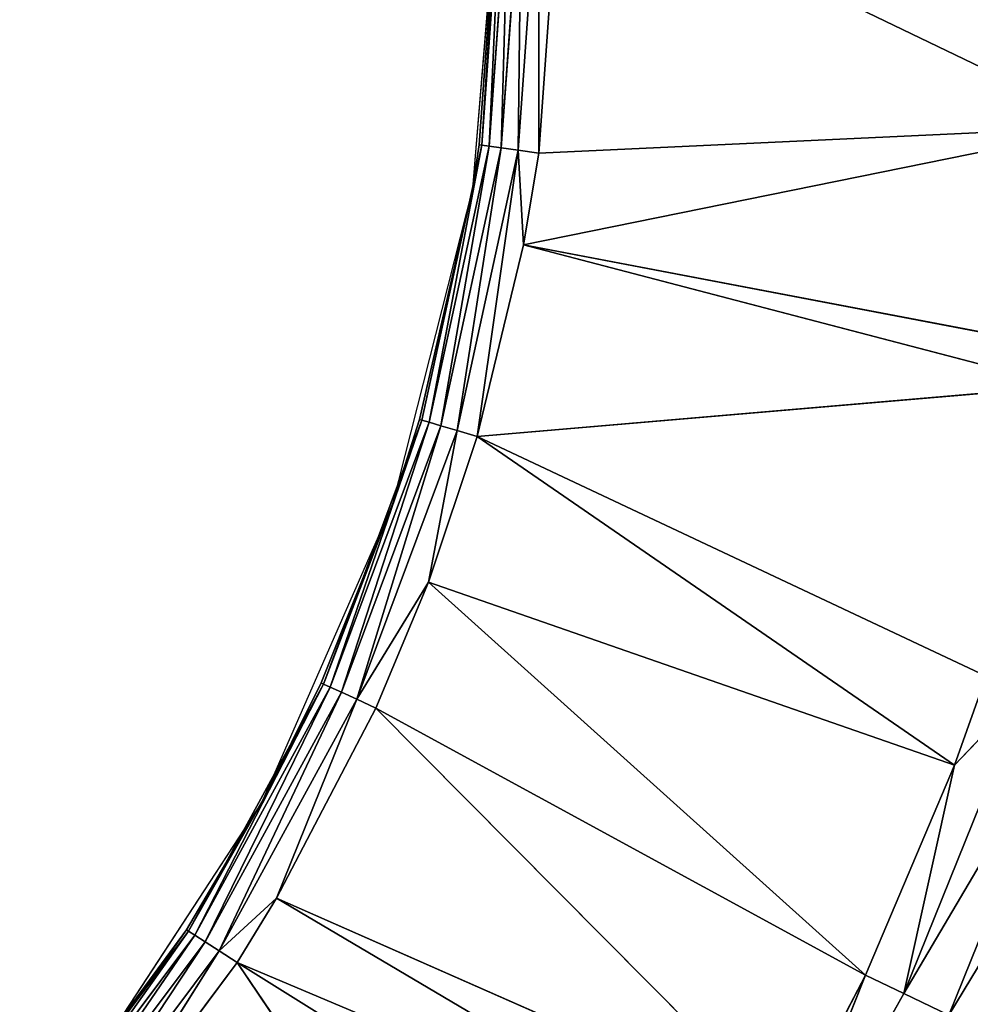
# Model space of a CAD drawing. Extents: x 0 to 500, y 0 to 390.
# Tile 600 of 656: x 262.01 to 269.72, y 190.61 to 198.6. Entities that reach past the tile are written whole.
import ezdxf

# ---------------------------------------------------------------- set-up
doc = ezdxf.new("R2010")
doc.units = 0
doc.header["$LTSCALE"] = 25.4
doc.layers.get('0').update_dxf_attribs({"linetype": 'CONTINUOUS'})

# ---------------------------------------------------------------- blocks, each defined once
blk = doc.blocks.new('ATLANTA505_-_S_STL')
at = {"color": 0}
for p, q in [((269.7003, 24.1207, 199.3341), (269.334, 23.7761, 199.1586)), ((269.7003, 24.1207, 199.3341), (269.334, 23.7761, 199.1586)), ((269.7003, 24.1207, 199.3341), (270.7148, 24.1272, 196.8202)), ((269.7003, 24.1207, 199.3341), (270.7148, 24.1272, 196.8202)), ((268.04, 23.7719, 201.4853), (269.334, 23.7761, 199.1586)), ((268.04, 23.7719, 201.4853), (269.334, 23.7761, 199.1586)), ((268.04, 23.7719, 201.4853), (269.0227, 23.4158, 199.0093)), ((268.04, 23.7719, 201.4853), (269.0227, 23.4158, 199.0093)), ((269.334, 23.7761, 199.1586), (269.0227, 23.4158, 199.0093)), ((269.334, 23.7761, 199.1586), (269.0227, 23.4158, 199.0093)), ((269.334, 23.7761, 199.1586), (270.3297, 23.7826, 196.6912)), ((269.334, 23.7761, 199.1586), (270.3297, 23.7826, 196.6912)), ((269.334, 23.7761, 199.1586), (269.7463, 23.4202, 197.3062)), ((269.334, 23.7761, 199.1586), (269.7463, 23.4202, 197.3062)), ((270.3297, 23.7826, 196.6912), (269.7463, 23.4202, 197.3062)), ((270.3297, 23.7826, 196.6912), (269.7463, 23.4202, 197.3062)), ((269.7463, 23.4202, 197.3062), (265.4763, 18.2045, 195.8195)), ((269.7463, 23.4202, 197.3062), (265.4763, 18.2045, 195.8195)), ((265.8728, 18.2045, 194.6366), (270.6372, 23.4294, 194.2293)), ((265.8728, 18.2045, 194.6366), (270.6372, 23.4294, 194.2293)), ((270.0023, 23.4223, 196.5815), (265.8728, 18.2045, 194.6366)), ((270.0023, 23.4223, 196.5815), (265.8728, 18.2045, 194.6366)), ((269.7463, 23.4202, 197.3062), (265.8728, 18.2045, 194.6366)), ((269.7463, 23.4202, 197.3062), (265.8728, 18.2045, 194.6366)), ((266.2486, 18.2045, 193.0809), (270.9666, 23.4363, 192.1218)), ((266.2486, 18.2045, 193.0809), (270.9666, 23.4363, 192.1218)), ((270.6974, 23.4304, 193.9296), (266.2486, 18.2045, 193.0809)), ((270.6974, 23.4304, 193.9296), (266.2486, 18.2045, 193.0809)), ((270.6372, 23.4294, 194.2293), (266.2486, 18.2045, 193.0809)), ((270.6372, 23.4294, 194.2293), (266.2486, 18.2045, 193.0809)), ((266.3729, 18.2045, 192.3378), (270.9666, 23.4363, 192.1218)), ((266.3729, 18.2045, 192.3378), (270.9666, 23.4363, 192.1218)), ((266.5407, 18.2045, 189.9912), (270.9666, 23.4363, 192.1218)), ((266.5407, 18.2045, 189.9912), (270.9666, 23.4363, 192.1218)), ((269.0227, 23.4158, 199.0093), (269.7463, 23.4202, 197.3062)), ((269.0227, 23.4158, 199.0093), (269.7463, 23.4202, 197.3062)), ((269.7463, 23.4202, 197.3062), (270.0023, 23.4223, 196.5815)), ((269.7463, 23.4202, 197.3062), (270.0023, 23.4223, 196.5815)), ((267.7494, 23.4116, 201.299), (263.9232, 18.2045, 198.9057)), ((267.7494, 23.4116, 201.299), (263.9232, 18.2045, 198.9057)), ((266.6254, 23.4108, 202.889), (263.9232, 18.2045, 198.9057)), ((266.6254, 23.4108, 202.889), (263.9232, 18.2045, 198.9057)), ((264.2445, 18.2045, 198.3846), (268.3977, 23.4132, 200.2164)), ((264.2445, 18.2045, 198.3846), (268.3977, 23.4132, 200.2164)), ((268.1295, 23.4125, 200.6821), (264.2445, 18.2045, 198.3846)), ((268.1295, 23.4125, 200.6821), (264.2445, 18.2045, 198.3846)), ((269.0227, 23.4158, 199.0093), (265.0506, 18.2045, 196.8409)), ((269.0227, 23.4158, 199.0093), (265.0506, 18.2045, 196.8409)), ((268.3977, 23.4132, 200.2164), (265.0506, 18.2045, 196.8409)), ((268.3977, 23.4132, 200.2164), (265.0506, 18.2045, 196.8409)), ((269.0227, 23.4158, 199.0093), (265.4763, 18.2045, 195.8195)), ((269.0227, 23.4158, 199.0093), (265.4763, 18.2045, 195.8195)), ((268.3977, 23.4132, 200.2164), (269.0227, 23.4158, 199.0093)), ((268.3977, 23.4132, 200.2164), (269.0227, 23.4158, 199.0093)), ((262.5901, 18.2045, 200.6997), (263.9232, 18.2045, 198.9057)), ((263.7793, 17.9761, 198.8132), (262.5901, 18.2045, 200.6997)), ((263.7793, 17.9761, 198.8132), (262.5901, 18.2045, 200.6997)), ((262.5901, 18.2045, 200.6997), (263.9232, 18.2045, 198.9057)), ((263.9232, 18.2045, 198.9057), (263.7793, 17.9761, 198.8132)), ((263.7793, 17.9761, 198.8132), (264.2445, 18.2045, 198.3846)), ((263.7793, 17.9761, 198.8132), (264.2445, 18.2045, 198.3846)), ((263.9232, 18.2045, 198.9057), (263.7793, 17.9761, 198.8132)), ((263.9232, 18.2045, 198.9057), (264.2445, 18.2045, 198.3846)), ((263.9232, 18.2045, 198.9057), (264.2445, 18.2045, 198.3846)), ((264.2445, 18.2045, 198.3846), (265.0506, 18.2045, 196.8409)), ((264.8951, 17.9761, 196.7698), (264.2445, 18.2045, 198.3846)), ((264.8951, 17.9761, 196.7698), (264.2445, 18.2045, 198.3846)), ((264.2445, 18.2045, 198.3846), (265.0506, 18.2045, 196.8409)), ((265.0506, 18.2045, 196.8409), (264.8951, 17.9761, 196.7698)), ((264.8951, 17.9761, 196.7698), (265.4763, 18.2045, 195.8195)), ((264.8951, 17.9761, 196.7698), (265.4763, 18.2045, 195.8195)), ((265.0506, 18.2045, 196.8409), (264.8951, 17.9761, 196.7698)), ((265.0506, 18.2045, 196.8409), (265.4763, 18.2045, 195.8195)), ((265.0506, 18.2045, 196.8409), (265.4763, 18.2045, 195.8195)), ((265.4763, 18.2045, 195.8195), (265.7086, 17.9761, 194.5884)), ((265.4763, 18.2045, 195.8195), (265.7086, 17.9761, 194.5884)), ((265.4763, 18.2045, 195.8195), (265.8728, 18.2045, 194.6366)), ((265.4763, 18.2045, 195.8195), (265.8728, 18.2045, 194.6366)), ((265.7086, 17.9761, 194.5884), (265.8728, 18.2045, 194.6366)), ((265.7086, 17.9761, 194.5884), (265.8728, 18.2045, 194.6366)), ((266.2036, 17.9761, 192.3135), (265.8728, 18.2045, 194.6366)), ((265.8728, 18.2045, 194.6366), (266.2486, 18.2045, 193.0809)), ((266.2036, 17.9761, 192.3135), (265.8728, 18.2045, 194.6366)), ((265.8728, 18.2045, 194.6366), (266.2486, 18.2045, 193.0809)), ((266.3729, 18.2045, 192.3378), (266.2036, 17.9761, 192.3135)), ((266.2036, 17.9761, 192.3135), (266.2486, 18.2045, 193.0809)), ((266.2036, 17.9761, 192.3135), (266.2486, 18.2045, 193.0809)), ((266.3729, 18.2045, 192.3378), (266.2036, 17.9761, 192.3135)), ((266.2486, 18.2045, 193.0809), (266.3729, 18.2045, 192.3378)), ((266.2486, 18.2045, 193.0809), (266.3729, 18.2045, 192.3378)), ((266.3729, 18.2045, 192.3378), (266.5407, 18.2045, 189.9912)), ((266.3729, 18.2045, 192.3378), (266.5407, 18.2045, 189.9912)), ((262.3841, 17.9761, 200.677), (263.7793, 17.9761, 198.8132)), ((262.3841, 17.9761, 200.677), (263.7793, 17.9761, 198.8132)), ((263.7793, 17.9761, 198.8132), (263.6642, 17.7256, 198.7392)), ((263.7793, 17.9761, 198.8132), (263.6642, 17.7256, 198.7392)), ((263.7793, 17.9761, 198.8132), (264.8951, 17.9761, 196.7698)), ((263.7793, 17.9761, 198.8132), (264.8951, 17.9761, 196.7698)), ((264.8951, 17.9761, 196.7698), (264.7706, 17.7256, 196.713)), ((264.8951, 17.9761, 196.7698), (264.7706, 17.7256, 196.713)), ((264.8951, 17.9761, 196.7698), (265.7086, 17.9761, 194.5884)), ((264.8951, 17.9761, 196.7698), (265.7086, 17.9761, 194.5884)), ((265.7086, 17.9761, 194.5884), (265.5774, 17.7256, 194.5499)), ((265.7086, 17.9761, 194.5884), (265.5774, 17.7256, 194.5499)), ((265.7086, 17.9761, 194.5884), (266.2036, 17.9761, 192.3135)), ((265.7086, 17.9761, 194.5884), (266.2036, 17.9761, 192.3135)), ((266.2036, 17.9761, 192.3135), (266.0681, 17.7256, 192.294)), ((266.2036, 17.9761, 192.3135), (266.0681, 17.7256, 192.294)), ((266.3696, 17.9761, 189.9912), (266.2036, 17.9761, 192.3135)), ((266.3696, 17.9761, 189.9912), (266.2036, 17.9761, 192.3135)), ((262.2807, 17.7256, 200.5874), (263.6642, 17.7256, 198.7392)), ((262.2807, 17.7256, 200.5874), (263.6642, 17.7256, 198.7392)), ((263.6642, 17.7256, 198.7392), (263.5803, 17.4582, 198.6853)), ((263.6642, 17.7256, 198.7392), (263.5803, 17.4582, 198.6853)), ((263.6642, 17.7256, 198.7392), (264.7706, 17.7256, 196.713)), ((263.6642, 17.7256, 198.7392), (264.7706, 17.7256, 196.713)), ((264.7706, 17.7256, 196.713), (264.6799, 17.4582, 196.6715)), ((264.7706, 17.7256, 196.713), (264.6799, 17.4582, 196.6715)), ((264.7706, 17.7256, 196.713), (265.5774, 17.7256, 194.5499)), ((264.7706, 17.7256, 196.713), (265.5774, 17.7256, 194.5499)), ((265.5774, 17.7256, 194.5499), (265.4817, 17.4582, 194.5218)), ((265.5774, 17.7256, 194.5499), (265.4817, 17.4582, 194.5218)), ((265.5774, 17.7256, 194.5499), (266.0681, 17.7256, 192.294)), ((265.5774, 17.7256, 194.5499), (266.0681, 17.7256, 192.294)), ((266.0681, 17.7256, 192.294), (265.9694, 17.4582, 192.2798)), ((266.0681, 17.7256, 192.294), (265.9694, 17.4582, 192.2798)), ((266.2328, 17.7256, 189.9912), (266.0681, 17.7256, 192.294)), ((266.2328, 17.7256, 189.9912), (266.0681, 17.7256, 192.294)), ((262.2053, 17.4582, 200.5221), (263.5803, 17.4582, 198.6853)), ((262.2053, 17.4582, 200.5221), (263.5803, 17.4582, 198.6853)), ((263.5803, 17.4582, 198.6853), (263.5293, 17.1793, 198.6525)), ((263.5803, 17.4582, 198.6853), (263.5293, 17.1793, 198.6525)), ((263.5803, 17.4582, 198.6853), (264.6799, 17.4582, 196.6715)), ((263.5803, 17.4582, 198.6853), (264.6799, 17.4582, 196.6715)), ((264.6799, 17.4582, 196.6715), (264.6247, 17.1793, 196.6463)), ((264.6799, 17.4582, 196.6715), (264.6247, 17.1793, 196.6463)), ((264.6799, 17.4582, 196.6715), (265.4817, 17.4582, 194.5218)), ((264.6799, 17.4582, 196.6715), (265.4817, 17.4582, 194.5218)), ((265.4817, 17.4582, 194.5218), (265.4235, 17.1793, 194.5047)), ((265.4817, 17.4582, 194.5218), (265.4235, 17.1793, 194.5047)), ((265.4817, 17.4582, 194.5218), (265.9694, 17.4582, 192.2798)), ((265.4817, 17.4582, 194.5218), (265.9694, 17.4582, 192.2798)), ((265.9694, 17.4582, 192.2798), (265.9094, 17.1793, 192.2712)), ((265.9694, 17.4582, 192.2798), (265.9094, 17.1793, 192.2712)), ((266.1331, 17.4582, 189.9912), (265.9694, 17.4582, 192.2798)), ((266.1331, 17.4582, 189.9912), (265.9694, 17.4582, 192.2798)), ((263.5121, 16.8947, 198.6415), (262.1595, 17.1793, 200.4823)), ((262.1595, 17.1793, 200.4823), (263.5293, 17.1793, 198.6525)), ((262.1595, 17.1793, 200.4823), (263.5293, 17.1793, 198.6525)), ((263.5121, 16.8947, 198.6415), (262.1595, 17.1793, 200.4823)), ((263.5121, 16.8947, 198.6415), (263.5293, 17.1793, 198.6525)), ((263.5121, 16.8947, 198.6415), (263.5293, 17.1793, 198.6525)), ((263.5293, 17.1793, 198.6525), (264.1237, 16.8947, 197.6064)), ((263.5293, 17.1793, 198.6525), (264.1237, 16.8947, 197.6064)), ((263.5293, 17.1793, 198.6525), (264.6247, 17.1793, 196.6463)), ((263.5293, 17.1793, 198.6525), (264.6247, 17.1793, 196.6463)), ((264.1237, 16.8947, 197.6064), (264.6247, 17.1793, 196.6463)), ((264.1237, 16.8947, 197.6064), (264.6247, 17.1793, 196.6463)), ((264.6062, 16.8947, 196.6379), (264.6247, 17.1793, 196.6463)), ((264.6062, 16.8947, 196.6379), (264.6247, 17.1793, 196.6463)), ((264.6247, 17.1793, 196.6463), (265.1852, 16.8947, 195.1864)), ((264.6247, 17.1793, 196.6463), (265.1852, 16.8947, 195.1864)), ((264.6247, 17.1793, 196.6463), (265.4235, 17.1793, 194.5047)), ((264.6247, 17.1793, 196.6463), (265.4235, 17.1793, 194.5047)), ((265.1852, 16.8947, 195.1864), (265.4235, 17.1793, 194.5047)), ((265.1852, 16.8947, 195.1864), (265.4235, 17.1793, 194.5047)), ((265.404, 16.8947, 194.4989), (265.4235, 17.1793, 194.5047)), ((265.404, 16.8947, 194.4989), (265.4235, 17.1793, 194.5047)), ((265.4235, 17.1793, 194.5047), (265.8338, 16.8947, 192.6247)), ((265.4235, 17.1793, 194.5047), (265.8338, 16.8947, 192.6247)), ((265.4235, 17.1793, 194.5047), (265.9094, 17.1793, 192.2712)), ((265.4235, 17.1793, 194.5047), (265.9094, 17.1793, 192.2712)), ((265.8338, 16.8947, 192.6247), (265.9094, 17.1793, 192.2712)), ((265.8338, 16.8947, 192.6247), (265.9094, 17.1793, 192.2712)), ((265.9094, 17.1793, 192.2712), (265.8892, 16.8947, 192.2683)), ((265.9094, 17.1793, 192.2712), (265.8892, 16.8947, 192.2683)), ((266.0724, 17.1793, 189.9912), (265.9094, 17.1793, 192.2712)), ((266.0724, 17.1793, 189.9912), (265.9094, 17.1793, 192.2712)), ((262.6783, 0.01, 199.8186), (263.5121, 16.8947, 198.6415)), ((262.6783, 0.01, 199.8186), (263.5121, 16.8947, 198.6415)), ((262.6783, 16.8947, 199.8186), (263.5121, 16.8947, 198.6415)), ((262.6783, 16.8947, 199.8186), (263.5121, 16.8947, 198.6415)), ((264.1237, 0.01, 197.6064), (263.5121, 16.8947, 198.6415)), ((263.5121, 16.8947, 198.6415), (264.1237, 16.8947, 197.6064)), ((264.1237, 0.01, 197.6064), (263.5121, 16.8947, 198.6415)), ((263.5121, 16.8947, 198.6415), (264.1237, 16.8947, 197.6064)), ((264.1237, 0.01, 197.6064), (264.6062, 16.8947, 196.6379)), ((264.1237, 0.01, 197.6064), (264.6062, 16.8947, 196.6379)), ((264.1237, 0.01, 197.6064), (264.1237, 16.8947, 197.6064)), ((264.1237, 16.8947, 197.6064), (264.6062, 16.8947, 196.6379)), ((264.1237, 0.01, 197.6064), (264.1237, 16.8947, 197.6064)), ((264.1237, 16.8947, 197.6064), (264.6062, 16.8947, 196.6379)), ((265.1852, 0.01, 195.1864), (264.6062, 16.8947, 196.6379)), ((264.6062, 16.8947, 196.6379), (265.1852, 16.8947, 195.1864)), ((265.1852, 0.01, 195.1864), (264.6062, 16.8947, 196.6379)), ((264.6062, 16.8947, 196.6379), (265.1852, 16.8947, 195.1864)), ((265.1852, 0.01, 195.1864), (265.404, 16.8947, 194.4989)), ((265.1852, 0.01, 195.1864), (265.404, 16.8947, 194.4989)), ((265.1852, 0.01, 195.1864), (265.1852, 16.8947, 195.1864)), ((265.1852, 16.8947, 195.1864), (265.404, 16.8947, 194.4989)), ((265.1852, 0.01, 195.1864), (265.1852, 16.8947, 195.1864)), ((265.1852, 16.8947, 195.1864), (265.404, 16.8947, 194.4989)), ((265.8338, 0.01, 192.6247), (265.404, 16.8947, 194.4989)), ((265.404, 16.8947, 194.4989), (265.8338, 16.8947, 192.6247)), ((265.8338, 0.01, 192.6247), (265.404, 16.8947, 194.4989)), ((265.404, 16.8947, 194.4989), (265.8338, 16.8947, 192.6247)), ((265.8338, 0.01, 192.6247), (265.8892, 16.8947, 192.2683)), ((265.8338, 0.01, 192.6247), (265.8892, 16.8947, 192.2683)), ((265.8338, 0.01, 192.6247), (265.8338, 16.8947, 192.6247)), ((265.8338, 16.8947, 192.6247), (265.8892, 16.8947, 192.2683)), ((265.8338, 0.01, 192.6247), (265.8338, 16.8947, 192.6247)), ((265.8338, 16.8947, 192.6247), (265.8892, 16.8947, 192.2683)), ((266.0521, 0.01, 189.9912), (265.8892, 16.8947, 192.2683)), ((265.8892, 16.8947, 192.2683), (266.0521, 16.8947, 189.9912)), ((266.0521, 0.01, 189.9912), (265.8892, 16.8947, 192.2683)), ((265.8892, 16.8947, 192.2683), (266.0521, 16.8947, 189.9912)), ((264.1237, 0.01, 197.6064), (262.6783, 0.01, 199.8186)), ((265.1852, 0.01, 195.1864), (264.1237, 0.01, 197.6064)), ((265.8338, 0.01, 192.6247), (265.1852, 0.01, 195.1864)), ((266.0521, 0.01, 189.9912), (265.8338, 0.01, 192.6247))]:
    blk.add_line(p, q, dxfattribs=at)
mesh = blk.add_polyface(dxfattribs=at)
corners = [(269.7003, 24.1207, 199.3341), (271.1376, 24.4299, 196.9615), (270.7148, 24.1272, 196.8202), (270.1024, 24.4233, 199.5266)]
mesh.append_faces([[corners[k] for k in face] for face in [(0, 1, 2), (1, 0, 3)]], dxfattribs={"vtx0": -1, "color": 0})
mesh = blk.add_polyface(dxfattribs=at)
corners = [(268.04, 23.7719, 201.4853), (269.7003, 24.1207, 199.3341), (269.334, 23.7761, 199.1586), (268.3819, 24.1165, 201.7044)]
mesh.append_faces([[corners[k] for k in face] for face in [(0, 1, 2), (1, 0, 3)]], dxfattribs={"vtx0": -1, "color": 0})
mesh = blk.add_polyface(dxfattribs=at)
corners = [(269.334, 23.7761, 199.1586), (270.7148, 24.1272, 196.8202), (270.3297, 23.7826, 196.6912), (269.7003, 24.1207, 199.3341)]
mesh.append_faces([[corners[k] for k in face] for face in [(0, 1, 2), (1, 0, 3)]], dxfattribs={"vtx0": -1, "color": 0})
mesh = blk.add_polyface(dxfattribs=at)
corners = [(268.04, 23.7719, 201.4853), (269.334, 23.7761, 199.1586), (269.0227, 23.4158, 199.0093)]
mesh.append_faces([[corners[k] for k in face] for face in [(0, 1, 2)]], dxfattribs={"color": 0})
mesh = blk.add_polyface(dxfattribs=at)
corners = [(268.04, 23.7719, 201.4853), (269.0227, 23.4158, 199.0093), (268.3977, 23.4132, 200.2164)]
mesh.append_faces([[corners[k] for k in face] for face in [(0, 1, 2)]], dxfattribs={"color": 0})
mesh = blk.add_polyface(dxfattribs=at)
corners = [(269.334, 23.7761, 199.1586), (269.7463, 23.4202, 197.3062), (269.0227, 23.4158, 199.0093)]
mesh.append_faces([[corners[k] for k in face] for face in [(0, 1, 2)]], dxfattribs={"color": 0})
mesh = blk.add_polyface(dxfattribs=at)
corners = [(270.3297, 23.7826, 196.6912), (269.7463, 23.4202, 197.3062), (269.334, 23.7761, 199.1586)]
mesh.append_faces([[corners[k] for k in face] for face in [(0, 1, 2)]], dxfattribs={"color": 0})
mesh = blk.add_polyface(dxfattribs=at)
corners = [(269.7463, 23.4202, 197.3062), (270.3297, 23.7826, 196.6912), (270.0023, 23.4223, 196.5815)]
mesh.append_faces([[corners[k] for k in face] for face in [(0, 1, 2)]], dxfattribs={"color": 0})
mesh = blk.add_polyface(dxfattribs=at)
corners = [(269.7463, 23.4202, 197.3062), (265.4763, 18.2045, 195.8195), (269.0227, 23.4158, 199.0093)]
mesh.append_faces([[corners[k] for k in face] for face in [(0, 1, 2)]], dxfattribs={"color": 0})
mesh = blk.add_polyface(dxfattribs=at)
corners = [(269.7463, 23.4202, 197.3062), (265.8728, 18.2045, 194.6366), (265.4763, 18.2045, 195.8195)]
mesh.append_faces([[corners[k] for k in face] for face in [(0, 1, 2)]], dxfattribs={"color": 0})
mesh = blk.add_polyface(dxfattribs=at)
corners = [(270.6372, 23.4294, 194.2293), (266.2486, 18.2045, 193.0809), (265.8728, 18.2045, 194.6366)]
mesh.append_faces([[corners[k] for k in face] for face in [(0, 1, 2)]], dxfattribs={"color": 0})
mesh = blk.add_polyface(dxfattribs=at)
corners = [(270.6372, 23.4294, 194.2293), (265.8728, 18.2045, 194.6366), (270.0023, 23.4223, 196.5815)]
mesh.append_faces([[corners[k] for k in face] for face in [(0, 1, 2)]], dxfattribs={"color": 0})
mesh = blk.add_polyface(dxfattribs=at)
corners = [(270.0023, 23.4223, 196.5815), (265.8728, 18.2045, 194.6366), (269.7463, 23.4202, 197.3062)]
mesh.append_faces([[corners[k] for k in face] for face in [(0, 1, 2)]], dxfattribs={"color": 0})
mesh = blk.add_polyface(dxfattribs=at)
corners = [(270.9666, 23.4363, 192.1218), (266.3729, 18.2045, 192.3378), (266.2486, 18.2045, 193.0809)]
mesh.append_faces([[corners[k] for k in face] for face in [(0, 1, 2)]], dxfattribs={"color": 0})
mesh = blk.add_polyface(dxfattribs=at)
corners = [(270.9666, 23.4363, 192.1218), (266.2486, 18.2045, 193.0809), (270.6974, 23.4304, 193.9296)]
mesh.append_faces([[corners[k] for k in face] for face in [(0, 1, 2)]], dxfattribs={"color": 0})
mesh = blk.add_polyface(dxfattribs=at)
corners = [(270.6974, 23.4304, 193.9296), (266.2486, 18.2045, 193.0809), (270.6372, 23.4294, 194.2293)]
mesh.append_faces([[corners[k] for k in face] for face in [(0, 1, 2)]], dxfattribs={"color": 0})
mesh = blk.add_polyface(dxfattribs=at)
corners = [(270.9666, 23.4363, 192.1218), (266.5407, 18.2045, 189.9912), (266.3729, 18.2045, 192.3378)]
mesh.append_faces([[corners[k] for k in face] for face in [(0, 1, 2)]], dxfattribs={"color": 0})
mesh = blk.add_polyface(dxfattribs=at)
corners = [(271.0812, 23.4436, 189.9912), (266.5407, 18.2045, 189.9912), (270.9666, 23.4363, 192.1218)]
mesh.append_faces([[corners[k] for k in face] for face in [(0, 1, 2)]], dxfattribs={"color": 0})
mesh = blk.add_polyface(dxfattribs=at)
corners = [(266.6254, 23.4108, 202.889), (263.9232, 18.2045, 198.9057), (262.5901, 18.2045, 200.6997)]
mesh.append_faces([[corners[k] for k in face] for face in [(0, 1, 2)]], dxfattribs={"color": 0})
mesh = blk.add_polyface(dxfattribs=at)
corners = [(263.9232, 18.2045, 198.9057), (268.1295, 23.4125, 200.6821), (264.2445, 18.2045, 198.3846), (267.7494, 23.4116, 201.299)]
mesh.append_faces([[corners[k] for k in face] for face in [(0, 1, 2), (1, 0, 3)]], dxfattribs={"vtx0": -1, "color": 0})
mesh = blk.add_polyface(dxfattribs=at)
corners = [(266.6254, 23.4108, 202.889), (267.7494, 23.4116, 201.299), (263.9232, 18.2045, 198.9057)]
mesh.append_faces([[corners[k] for k in face] for face in [(0, 1, 2)]], dxfattribs={"color": 0})
mesh = blk.add_polyface(dxfattribs=at)
corners = [(268.3977, 23.4132, 200.2164), (265.0506, 18.2045, 196.8409), (264.2445, 18.2045, 198.3846)]
mesh.append_faces([[corners[k] for k in face] for face in [(0, 1, 2)]], dxfattribs={"color": 0})
mesh = blk.add_polyface(dxfattribs=at)
corners = [(268.3977, 23.4132, 200.2164), (264.2445, 18.2045, 198.3846), (268.1295, 23.4125, 200.6821)]
mesh.append_faces([[corners[k] for k in face] for face in [(0, 1, 2)]], dxfattribs={"color": 0})
mesh = blk.add_polyface(dxfattribs=at)
corners = [(269.0227, 23.4158, 199.0093), (265.0506, 18.2045, 196.8409), (268.3977, 23.4132, 200.2164)]
mesh.append_faces([[corners[k] for k in face] for face in [(0, 1, 2)]], dxfattribs={"color": 0})
mesh = blk.add_polyface(dxfattribs=at)
corners = [(269.0227, 23.4158, 199.0093), (265.4763, 18.2045, 195.8195), (265.0506, 18.2045, 196.8409)]
mesh.append_faces([[corners[k] for k in face] for face in [(0, 1, 2)]], dxfattribs={"color": 0})
mesh = blk.add_polyface(dxfattribs=at)
corners = [(262.5901, 18.2045, 200.6997), (263.7793, 17.9761, 198.8132), (262.3841, 17.9761, 200.677)]
mesh.append_faces([[corners[k] for k in face] for face in [(0, 1, 2)]], dxfattribs={"color": 0})
mesh = blk.add_polyface(dxfattribs=at)
corners = [(263.9232, 18.2045, 198.9057), (263.7793, 17.9761, 198.8132), (262.5901, 18.2045, 200.6997)]
mesh.append_faces([[corners[k] for k in face] for face in [(0, 1, 2)]], dxfattribs={"color": 0})
mesh = blk.add_polyface(dxfattribs=at)
corners = [(263.7793, 17.9761, 198.8132), (264.2445, 18.2045, 198.3846), (264.8951, 17.9761, 196.7698)]
mesh.append_faces([[corners[k] for k in face] for face in [(0, 1, 2)]], dxfattribs={"color": 0})
mesh = blk.add_polyface(dxfattribs=at)
corners = [(264.2445, 18.2045, 198.3846), (263.7793, 17.9761, 198.8132), (263.9232, 18.2045, 198.9057)]
mesh.append_faces([[corners[k] for k in face] for face in [(0, 1, 2)]], dxfattribs={"color": 0})
mesh = blk.add_polyface(dxfattribs=at)
corners = [(265.0506, 18.2045, 196.8409), (264.8951, 17.9761, 196.7698), (264.2445, 18.2045, 198.3846)]
mesh.append_faces([[corners[k] for k in face] for face in [(0, 1, 2)]], dxfattribs={"color": 0})
mesh = blk.add_polyface(dxfattribs=at)
corners = [(265.4763, 18.2045, 195.8195), (265.7086, 17.9761, 194.5884), (264.8951, 17.9761, 196.7698)]
mesh.append_faces([[corners[k] for k in face] for face in [(0, 1, 2)]], dxfattribs={"color": 0})
mesh = blk.add_polyface(dxfattribs=at)
corners = [(265.4763, 18.2045, 195.8195), (264.8951, 17.9761, 196.7698), (265.0506, 18.2045, 196.8409)]
mesh.append_faces([[corners[k] for k in face] for face in [(0, 1, 2)]], dxfattribs={"color": 0})
mesh = blk.add_polyface(dxfattribs=at)
corners = [(265.8728, 18.2045, 194.6366), (265.7086, 17.9761, 194.5884), (265.4763, 18.2045, 195.8195)]
mesh.append_faces([[corners[k] for k in face] for face in [(0, 1, 2)]], dxfattribs={"color": 0})
mesh = blk.add_polyface(dxfattribs=at)
corners = [(265.8728, 18.2045, 194.6366), (266.2036, 17.9761, 192.3135), (265.7086, 17.9761, 194.5884)]
mesh.append_faces([[corners[k] for k in face] for face in [(0, 1, 2)]], dxfattribs={"color": 0})
mesh = blk.add_polyface(dxfattribs=at)
corners = [(265.8728, 18.2045, 194.6366), (266.2486, 18.2045, 193.0809), (266.2036, 17.9761, 192.3135)]
mesh.append_faces([[corners[k] for k in face] for face in [(0, 1, 2)]], dxfattribs={"color": 0})
mesh = blk.add_polyface(dxfattribs=at)
corners = [(266.3729, 18.2045, 192.3378), (266.2036, 17.9761, 192.3135), (266.2486, 18.2045, 193.0809)]
mesh.append_faces([[corners[k] for k in face] for face in [(0, 1, 2)]], dxfattribs={"color": 0})
mesh = blk.add_polyface(dxfattribs=at)
corners = [(266.3729, 18.2045, 192.3378), (266.3696, 17.9761, 189.9912), (266.2036, 17.9761, 192.3135), (266.5407, 18.2045, 189.9912)]
mesh.append_faces([[corners[k] for k in face] for face in [(0, 1, 2), (1, 0, 3)]], dxfattribs={"vtx0": -1, "color": 0})
mesh = blk.add_polyface(dxfattribs=at)
corners = [(262.3841, 17.9761, 200.677), (263.6642, 17.7256, 198.7392), (262.2807, 17.7256, 200.5874), (263.7793, 17.9761, 198.8132)]
mesh.append_faces([[corners[k] for k in face] for face in [(0, 1, 2), (1, 0, 3)]], dxfattribs={"vtx0": -1, "color": 0})
mesh = blk.add_polyface(dxfattribs=at)
corners = [(263.7793, 17.9761, 198.8132), (264.7706, 17.7256, 196.713), (263.6642, 17.7256, 198.7392), (264.8951, 17.9761, 196.7698)]
mesh.append_faces([[corners[k] for k in face] for face in [(0, 1, 2), (1, 0, 3)]], dxfattribs={"vtx0": -1, "color": 0})
mesh = blk.add_polyface(dxfattribs=at)
corners = [(264.8951, 17.9761, 196.7698), (265.5774, 17.7256, 194.5499), (264.7706, 17.7256, 196.713), (265.7086, 17.9761, 194.5884)]
mesh.append_faces([[corners[k] for k in face] for face in [(0, 1, 2), (1, 0, 3)]], dxfattribs={"vtx0": -1, "color": 0})
mesh = blk.add_polyface(dxfattribs=at)
corners = [(265.7086, 17.9761, 194.5884), (266.0681, 17.7256, 192.294), (265.5774, 17.7256, 194.5499), (266.2036, 17.9761, 192.3135)]
mesh.append_faces([[corners[k] for k in face] for face in [(0, 1, 2), (1, 0, 3)]], dxfattribs={"vtx0": -1, "color": 0})
mesh = blk.add_polyface(dxfattribs=at)
corners = [(266.2036, 17.9761, 192.3135), (266.2328, 17.7256, 189.9912), (266.0681, 17.7256, 192.294), (266.3696, 17.9761, 189.9912)]
mesh.append_faces([[corners[k] for k in face] for face in [(0, 1, 2), (1, 0, 3)]], dxfattribs={"vtx0": -1, "color": 0})
mesh = blk.add_polyface(dxfattribs=at)
corners = [(262.2807, 17.7256, 200.5874), (263.5803, 17.4582, 198.6853), (262.2053, 17.4582, 200.5221), (263.6642, 17.7256, 198.7392)]
mesh.append_faces([[corners[k] for k in face] for face in [(0, 1, 2), (1, 0, 3)]], dxfattribs={"vtx0": -1, "color": 0})
mesh = blk.add_polyface(dxfattribs=at)
corners = [(263.6642, 17.7256, 198.7392), (264.6799, 17.4582, 196.6715), (263.5803, 17.4582, 198.6853), (264.7706, 17.7256, 196.713)]
mesh.append_faces([[corners[k] for k in face] for face in [(0, 1, 2), (1, 0, 3)]], dxfattribs={"vtx0": -1, "color": 0})
mesh = blk.add_polyface(dxfattribs=at)
corners = [(264.7706, 17.7256, 196.713), (265.4817, 17.4582, 194.5218), (264.6799, 17.4582, 196.6715), (265.5774, 17.7256, 194.5499)]
mesh.append_faces([[corners[k] for k in face] for face in [(0, 1, 2), (1, 0, 3)]], dxfattribs={"vtx0": -1, "color": 0})
mesh = blk.add_polyface(dxfattribs=at)
corners = [(265.5774, 17.7256, 194.5499), (265.9694, 17.4582, 192.2798), (265.4817, 17.4582, 194.5218), (266.0681, 17.7256, 192.294)]
mesh.append_faces([[corners[k] for k in face] for face in [(0, 1, 2), (1, 0, 3)]], dxfattribs={"vtx0": -1, "color": 0})
mesh = blk.add_polyface(dxfattribs=at)
corners = [(266.0681, 17.7256, 192.294), (266.1331, 17.4582, 189.9912), (265.9694, 17.4582, 192.2798), (266.2328, 17.7256, 189.9912)]
mesh.append_faces([[corners[k] for k in face] for face in [(0, 1, 2), (1, 0, 3)]], dxfattribs={"vtx0": -1, "color": 0})
mesh = blk.add_polyface(dxfattribs=at)
corners = [(262.2053, 17.4582, 200.5221), (263.5293, 17.1793, 198.6525), (262.1595, 17.1793, 200.4823), (263.5803, 17.4582, 198.6853)]
mesh.append_faces([[corners[k] for k in face] for face in [(0, 1, 2), (1, 0, 3)]], dxfattribs={"vtx0": -1, "color": 0})
mesh = blk.add_polyface(dxfattribs=at)
corners = [(263.5803, 17.4582, 198.6853), (264.6247, 17.1793, 196.6463), (263.5293, 17.1793, 198.6525), (264.6799, 17.4582, 196.6715)]
mesh.append_faces([[corners[k] for k in face] for face in [(0, 1, 2), (1, 0, 3)]], dxfattribs={"vtx0": -1, "color": 0})
mesh = blk.add_polyface(dxfattribs=at)
corners = [(264.6799, 17.4582, 196.6715), (265.4235, 17.1793, 194.5047), (264.6247, 17.1793, 196.6463), (265.4817, 17.4582, 194.5218)]
mesh.append_faces([[corners[k] for k in face] for face in [(0, 1, 2), (1, 0, 3)]], dxfattribs={"vtx0": -1, "color": 0})
mesh = blk.add_polyface(dxfattribs=at)
corners = [(265.4817, 17.4582, 194.5218), (265.9094, 17.1793, 192.2712), (265.4235, 17.1793, 194.5047), (265.9694, 17.4582, 192.2798)]
mesh.append_faces([[corners[k] for k in face] for face in [(0, 1, 2), (1, 0, 3)]], dxfattribs={"vtx0": -1, "color": 0})
mesh = blk.add_polyface(dxfattribs=at)
corners = [(265.9694, 17.4582, 192.2798), (266.0724, 17.1793, 189.9912), (265.9094, 17.1793, 192.2712), (266.1331, 17.4582, 189.9912)]
mesh.append_faces([[corners[k] for k in face] for face in [(0, 1, 2), (1, 0, 3)]], dxfattribs={"vtx0": -1, "color": 0})
mesh = blk.add_polyface(dxfattribs=at)
corners = [(263.5293, 17.1793, 198.6525), (263.5121, 16.8947, 198.6415), (262.1595, 17.1793, 200.4823)]
mesh.append_faces([[corners[k] for k in face] for face in [(0, 1, 2)]], dxfattribs={"color": 0})
mesh = blk.add_polyface(dxfattribs=at)
corners = [(262.1595, 17.1793, 200.4823), (263.5121, 16.8947, 198.6415), (262.6783, 16.8947, 199.8186)]
mesh.append_faces([[corners[k] for k in face] for face in [(0, 1, 2)]], dxfattribs={"color": 0})
mesh = blk.add_polyface(dxfattribs=at)
corners = [(263.5293, 17.1793, 198.6525), (264.1237, 16.8947, 197.6064), (263.5121, 16.8947, 198.6415)]
mesh.append_faces([[corners[k] for k in face] for face in [(0, 1, 2)]], dxfattribs={"color": 0})
mesh = blk.add_polyface(dxfattribs=at)
corners = [(264.6247, 17.1793, 196.6463), (264.1237, 16.8947, 197.6064), (263.5293, 17.1793, 198.6525)]
mesh.append_faces([[corners[k] for k in face] for face in [(0, 1, 2)]], dxfattribs={"color": 0})
mesh = blk.add_polyface(dxfattribs=at)
corners = [(264.6247, 17.1793, 196.6463), (264.6062, 16.8947, 196.6379), (264.1237, 16.8947, 197.6064)]
mesh.append_faces([[corners[k] for k in face] for face in [(0, 1, 2)]], dxfattribs={"color": 0})
mesh = blk.add_polyface(dxfattribs=at)
corners = [(264.6247, 17.1793, 196.6463), (265.1852, 16.8947, 195.1864), (264.6062, 16.8947, 196.6379)]
mesh.append_faces([[corners[k] for k in face] for face in [(0, 1, 2)]], dxfattribs={"color": 0})
mesh = blk.add_polyface(dxfattribs=at)
corners = [(265.4235, 17.1793, 194.5047), (265.1852, 16.8947, 195.1864), (264.6247, 17.1793, 196.6463)]
mesh.append_faces([[corners[k] for k in face] for face in [(0, 1, 2)]], dxfattribs={"color": 0})
mesh = blk.add_polyface(dxfattribs=at)
corners = [(265.4235, 17.1793, 194.5047), (265.404, 16.8947, 194.4989), (265.1852, 16.8947, 195.1864)]
mesh.append_faces([[corners[k] for k in face] for face in [(0, 1, 2)]], dxfattribs={"color": 0})
mesh = blk.add_polyface(dxfattribs=at)
corners = [(265.4235, 17.1793, 194.5047), (265.8338, 16.8947, 192.6247), (265.404, 16.8947, 194.4989)]
mesh.append_faces([[corners[k] for k in face] for face in [(0, 1, 2)]], dxfattribs={"color": 0})
mesh = blk.add_polyface(dxfattribs=at)
corners = [(265.9094, 17.1793, 192.2712), (265.8338, 16.8947, 192.6247), (265.4235, 17.1793, 194.5047)]
mesh.append_faces([[corners[k] for k in face] for face in [(0, 1, 2)]], dxfattribs={"color": 0})
mesh = blk.add_polyface(dxfattribs=at)
corners = [(265.9094, 17.1793, 192.2712), (265.8892, 16.8947, 192.2683), (265.8338, 16.8947, 192.6247)]
mesh.append_faces([[corners[k] for k in face] for face in [(0, 1, 2)]], dxfattribs={"color": 0})
mesh = blk.add_polyface(dxfattribs=at)
corners = [(265.9094, 17.1793, 192.2712), (266.0521, 16.8947, 189.9912), (265.8892, 16.8947, 192.2683), (266.0724, 17.1793, 189.9912)]
mesh.append_faces([[corners[k] for k in face] for face in [(0, 1, 2), (1, 0, 3)]], dxfattribs={"vtx0": -1, "color": 0})
mesh = blk.add_polyface(dxfattribs=at)
corners = [(263.5121, 16.8947, 198.6415), (264.1237, 0.01, 197.6064), (262.6783, 0.01, 199.8186)]
mesh.append_faces([[corners[k] for k in face] for face in [(0, 1, 2)]], dxfattribs={"color": 0})
mesh = blk.add_polyface(dxfattribs=at)
corners = [(263.5121, 16.8947, 198.6415), (262.6783, 0.01, 199.8186), (262.6783, 16.8947, 199.8186)]
mesh.append_faces([[corners[k] for k in face] for face in [(0, 1, 2)]], dxfattribs={"color": 0})
mesh = blk.add_polyface(dxfattribs=at)
corners = [(264.1237, 16.8947, 197.6064), (264.1237, 0.01, 197.6064), (263.5121, 16.8947, 198.6415)]
mesh.append_faces([[corners[k] for k in face] for face in [(0, 1, 2)]], dxfattribs={"color": 0})
mesh = blk.add_polyface(dxfattribs=at)
corners = [(264.6062, 16.8947, 196.6379), (265.1852, 0.01, 195.1864), (264.1237, 0.01, 197.6064)]
mesh.append_faces([[corners[k] for k in face] for face in [(0, 1, 2)]], dxfattribs={"color": 0})
mesh = blk.add_polyface(dxfattribs=at)
corners = [(264.6062, 16.8947, 196.6379), (264.1237, 0.01, 197.6064), (264.1237, 16.8947, 197.6064)]
mesh.append_faces([[corners[k] for k in face] for face in [(0, 1, 2)]], dxfattribs={"color": 0})
mesh = blk.add_polyface(dxfattribs=at)
corners = [(265.1852, 16.8947, 195.1864), (265.1852, 0.01, 195.1864), (264.6062, 16.8947, 196.6379)]
mesh.append_faces([[corners[k] for k in face] for face in [(0, 1, 2)]], dxfattribs={"color": 0})
mesh = blk.add_polyface(dxfattribs=at)
corners = [(265.404, 16.8947, 194.4989), (265.8338, 0.01, 192.6247), (265.1852, 0.01, 195.1864)]
mesh.append_faces([[corners[k] for k in face] for face in [(0, 1, 2)]], dxfattribs={"color": 0})
mesh = blk.add_polyface(dxfattribs=at)
corners = [(265.404, 16.8947, 194.4989), (265.1852, 0.01, 195.1864), (265.1852, 16.8947, 195.1864)]
mesh.append_faces([[corners[k] for k in face] for face in [(0, 1, 2)]], dxfattribs={"color": 0})
mesh = blk.add_polyface(dxfattribs=at)
corners = [(265.8338, 16.8947, 192.6247), (265.8338, 0.01, 192.6247), (265.404, 16.8947, 194.4989)]
mesh.append_faces([[corners[k] for k in face] for face in [(0, 1, 2)]], dxfattribs={"color": 0})
mesh = blk.add_polyface(dxfattribs=at)
corners = [(265.8892, 16.8947, 192.2683), (266.0521, 0.01, 189.9912), (265.8338, 0.01, 192.6247)]
mesh.append_faces([[corners[k] for k in face] for face in [(0, 1, 2)]], dxfattribs={"color": 0})
mesh = blk.add_polyface(dxfattribs=at)
corners = [(265.8892, 16.8947, 192.2683), (265.8338, 0.01, 192.6247), (265.8338, 16.8947, 192.6247)]
mesh.append_faces([[corners[k] for k in face] for face in [(0, 1, 2)]], dxfattribs={"color": 0})
mesh = blk.add_polyface(dxfattribs=at)
corners = [(266.0521, 16.8947, 189.9912), (266.0521, 0.01, 189.9912), (265.8892, 16.8947, 192.2683)]
mesh.append_faces([[corners[k] for k in face] for face in [(0, 1, 2)]], dxfattribs={"color": 0})

msp = doc.modelspace()

# ---------------------------------------------------------------- block references
at = {"color": 254, "extrusion": (0, -1, 1.11022e-16)}
msp.add_blockref('ATLANTA505_-_S_STL', (-0.1495, -0.01, -389.8516), dxfattribs=at)

doc.saveas('drawing.dxf')
